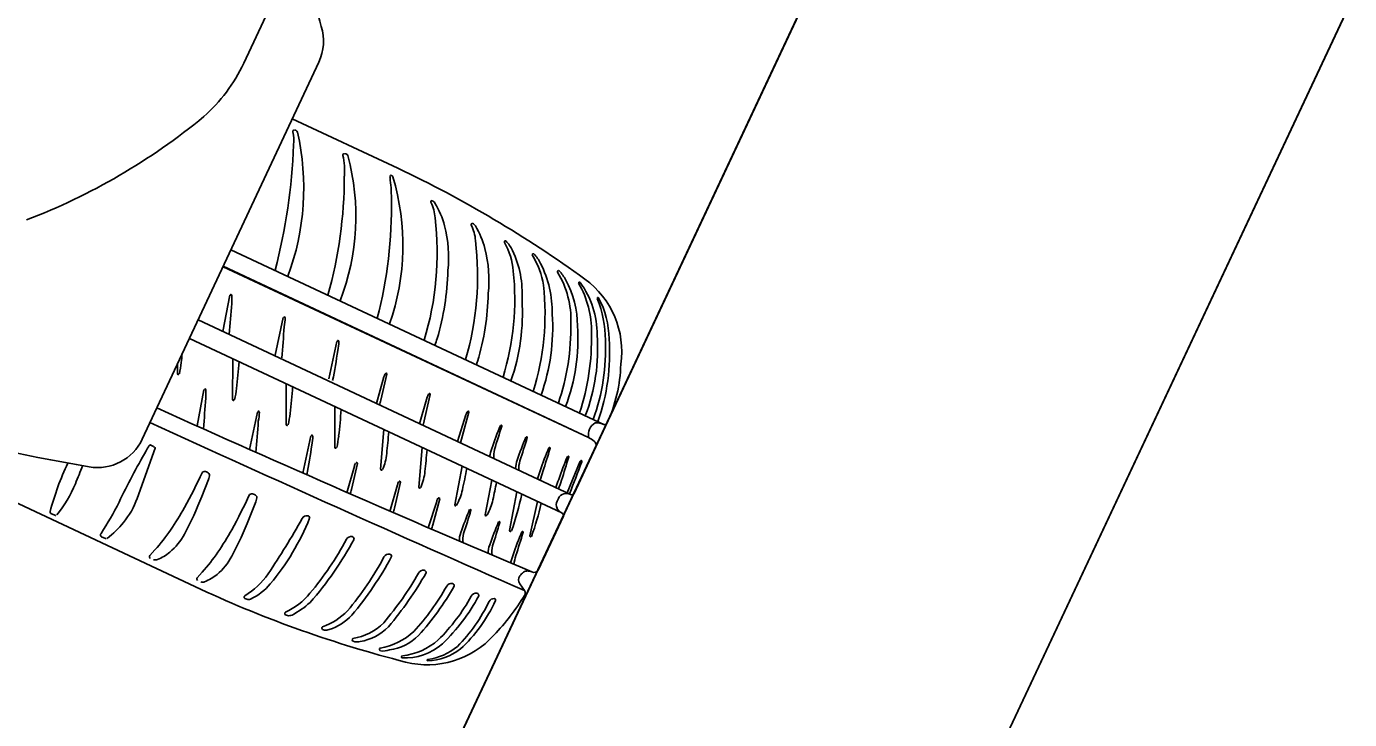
# Model space of a CAD drawing. Extents: x 14104283 to 14128447, y 8633203 to 8671666.
# Drawn here: x 14117469.16 to 14117478.07, y 8667315.76 to 8667320.43 of the extents above; entities that cross this region are included whole.
import ezdxf

# ---------------------------------------------------------------- set-up
doc = ezdxf.new("R2010")
doc.units = 0
for name, color, linetype in [('Cell', 7, 'Continuous'), ('Default', 7, 'Continuous'), ('TC_SubstrataExistingPavement', 7, 'Continuous'), ('Terrain', 7, 'Continuous')]:
    doc.layers.add(name, color=color, linetype=linetype)

msp = doc.modelspace()

# ---------------------------------------------------------------- linework, layer by layer
at = {"layer": 'Cell'}
for p, q in [((14117471.1276, 8667320.1887), (14117469.9379, 8667317.6492)), ((14117470.9486, 8667319.8067), (14117471.6595, 8667319.4737)), ((14117470.9727, 8667319.7296), (14117470.9727, 8667319.7296)), ((14117470.9841, 8667319.7167), (14117470.9841, 8667319.7167)), ((14117471.3104, 8667319.5696), (14117471.3104, 8667319.5696)), ((14117471.3225, 8667319.5582), (14117471.3225, 8667319.5582)), ((14117471.6073, 8667319.4111), (14117471.6073, 8667319.4111)), ((14117471.614, 8667319.4274), (14117471.614, 8667319.4274)), ((14117471.6261, 8667319.416), (14117471.6261, 8667319.416)), ((14117470.5355, 8667318.9249), (14117473.0523, 8667317.7459)), ((14117472.4336, 8667318.9194), (14117472.4336, 8667318.9194)), ((14117472.6218, 8667318.8326), (14117472.6218, 8667318.8326)), ((14117472.7918, 8667318.7192), (14117472.7918, 8667318.7192)), ((14117470.4815, 8667318.3739), (14117470.5276, 8667318.6174)), ((14117470.8342, 8667318.2151), (14117470.8882, 8667318.4672)), ((14117470.3139, 8667318.452), (14117472.8239, 8667317.2761)), ((14117470.2555, 8667318.3272), (14117472.7657, 8667317.1512)), ((14117471.1951, 8667318.0548), (14117471.249, 8667318.3069)), ((14117470.5471, 8667318.1906), (14117470.5462, 8667317.916)), ((14117470.1748, 8667318.1549), (14117470.1745, 8667318.0901)), ((14117470.331, 8667316.6378), (14117467.3594, 8667318.0299)), ((14117470.9084, 8667318.0213), (14117470.9075, 8667317.7467)), ((14117471.5153, 8667317.8892), (14117471.5654, 8667318.0676)), ((14117471.5858, 8667318.0856), (14117471.5457, 8667317.9109)), ((14117472.4217, 8667318.0413), (14117472.4217, 8667318.0413)), ((14117470.3068, 8667317.7376), (14117470.3528, 8667317.9811)), ((14117471.8069, 8667317.7521), (14117471.8571, 8667317.9306)), ((14117472.6257, 8667317.9457), (14117472.6257, 8667317.9457)), ((14117471.2359, 8667317.8679), (14117471.2349, 8667317.5933)), ((14117472.7902, 8667317.8687), (14117472.7902, 8667317.8687)), ((14117470.6594, 8667317.5788), (14117470.7134, 8667317.8309)), ((14117472.0613, 8667317.6327), (14117472.1177, 8667317.8114)), ((14117472.923, 8667317.8064), (14117472.923, 8667317.8064)), ((14117473.0065, 8667317.7673), (14117473.0065, 8667317.7673)), ((14117473.0523, 8667317.7459), (14117473.0523, 8667317.7459)), ((14117471.0203, 8667317.4185), (14117471.0743, 8667317.6705)), ((14117471.5654, 8667317.7135), (14117471.5442, 8667317.4457)), ((14117472.9454, 8667317.66), (14117472.9454, 8667317.66)), ((14117470.0256, 8667317.5885), (14117469.9034, 8667317.2497)), ((14117469.9952, 8667317.6081), (14117470.0142, 8667317.598)), ((14117470.0145, 8667317.5979), (14117470.0233, 8667317.5936)), ((14117471.8232, 8667317.5928), (14117471.802, 8667317.325)), ((14117472.9946, 8667317.5967), (14117472.8474, 8667317.2824)), ((14117471.3873, 8667317.4843), (14117471.3472, 8667317.3096)), ((14117472.8009, 8667317.2869), (14117472.8893, 8667317.5006)), ((14117470.3427, 8667317.4256), (14117470.3427, 8667317.4256)), ((14117470.3906, 8667317.4111), (14117470.3906, 8667317.4111)), ((14117471.3168, 8667317.2878), (14117471.3669, 8667317.4663)), ((14117472.0927, 8667317.4665), (14117472.043, 8667317.2068)), ((14117472.4527, 8667317.45), (14117472.4527, 8667317.45)), ((14117470.34, 8667317.2632), (14117470.3849, 8667317.3758)), ((14117471.6067, 8667317.1616), (14117471.6568, 8667317.3401)), ((14117471.6772, 8667317.3581), (14117471.6371, 8667317.1834)), ((14117472.2928, 8667317.3728), (14117472.2483, 8667317.1399)), ((14117472.602, 8667317.38), (14117472.602, 8667317.38)), ((14117472.7257, 8667317.3221), (14117472.7257, 8667317.3221)), ((14117470.6588, 8667317.1138), (14117470.7037, 8667317.2264)), ((14117470.6615, 8667317.2762), (14117470.6615, 8667317.2762)), ((14117470.7094, 8667317.2617), (14117470.7094, 8667317.2617)), ((14117471.8652, 8667317.0502), (14117471.9216, 8667317.2289)), ((14117471.942, 8667317.2468), (14117471.8956, 8667317.072)), ((14117472.4628, 8667317.2931), (14117472.4132, 8667317.0333)), ((14117472.4951, 8667317.278), (14117472.4951, 8667317.278)), ((14117472.601, 8667317.2284), (14117472.5502, 8667316.9964)), ((14117472.7777, 8667317.2805), (14117472.7777, 8667317.2805)), ((14117469.321, 8667317.1482), (14117469.3491, 8667317.1356)), ((14117472.7757, 8667317.1293), (14117472.606, 8667316.7671)), ((14117472.7325, 8667317.184), (14117472.7325, 8667317.184)), ((14117469.6896, 8667316.9798), (14117469.6636, 8667316.9915)), ((14117472.0752, 8667316.9602), (14117472.0752, 8667316.9602)), ((14117470.0231, 8667316.9028), (14117469.9888, 8667316.8645)), ((14117472.27, 8667316.8775), (14117472.27, 8667316.8775)), ((14117472.4201, 8667316.814), (14117472.4201, 8667316.814)), ((14117470.3419, 8667316.7535), (14117470.3076, 8667316.7151)), ((14117472.4817, 8667316.6738), (14117472.5131, 8667316.6288)), ((14117470.6417, 8667316.5708), (14117470.6292, 8667316.5759)), ((14117470.9156, 8667316.4601), (14117470.9031, 8667316.4652)), ((14117471.1654, 8667316.3617), (14117471.1529, 8667316.3669)), ((14117471.3706, 8667316.2828), (14117471.3581, 8667316.288)), ((14117471.542, 8667316.2237), (14117471.542, 8667316.2237))]:
    msp.add_line(p, q, dxfattribs=at)
for points in [[(14117470.6213, 8667320.1804), (14117474.2851, 8667328.0009), (14117477.9489, 8667335.8214)], [(14117470.4818, 8667318.8104), (14117472.9454, 8667317.66), (14117470.4832, 8667318.8133)], [(14117472.888, 8667318.7042), (14117472.888, 8667318.7042), (14117472.888, 8667318.7042)], [(14117473.0131, 8667318.601), (14117473.0131, 8667318.601), (14117473.0131, 8667318.601)], [(14117471.8774, 8667317.9486), (14117471.8301, 8667317.7417), (14117471.8301, 8667317.7417)], [(14117472.1381, 8667317.8294), (14117472.0822, 8667317.6236), (14117472.0822, 8667317.6236)], [(14117472.7417, 8667317.2499), (14117472.7374, 8667317.2406), (14117472.733, 8667317.2312)], [(14117471.6871, 8667316.1754), (14117471.6871, 8667316.1754), (14117471.6871, 8667316.1754)], [(14117471.8607, 8667316.1551), (14117471.8607, 8667316.1551), (14117471.8607, 8667316.1551)]]:
    msp.add_lwpolyline(points, dxfattribs=at)
for centre, radius, start, end in [((14117471.9226, 8667320.6683), 0.8144, 176.66709, 197.13512), ((14117470.8257, 8667320.3301), 0.3333, 334.89759, 17.13512), ((14117469.6219, 8667320.6486), 1.1036, 311.40518, 334.89759), ((14117467.6241, 8667323.1294), 4.288, 290.95197, 309.50417), ((14117469.3137, 8667319.3409), 1.7122, 339.64512, 12.68113), ((14117470.9628, 8667319.7213), 0.00986, 89.51829, 191.4245), ((14117470.6538, 8667319.6589), 0.3054, 354.62987, 11.4245), ((14117470.9626, 8667319.6992), 0.032, 71.66152, 89.51829), ((14117470.9612, 8667319.7079), 0.0246, 21.17378, 62.15382), ((14117467.1394, 8667319.7664), 3.8209, 345.13026, 357.95881), ((14117469.8178, 8667319.1481), 1.5596, 338.66162, 15.24509), ((14117471.2997, 8667319.5617), 0.00986, 83.96247, 191.4616), ((14117470.7733, 8667319.455), 0.5273, 356.11126, 11.4616), ((14117471.2947, 8667319.5147), 0.0571, 74.03628, 83.96247), ((14117471.3069, 8667319.5537), 0.0163, 15.86944, 77.28809), ((14117468.2695, 8667312.316), 7.9199, 54.03551, 64.65673), ((14117468.3772, 8667319.4179), 2.9221, 344.13815, 0.026), ((14117470.0946, 8667318.9545), 1.5995, 340.65057, 16.77019), ((14117471.6233, 8667319.4141), 0.0163, 124.94678, 190.52932), ((14117470.3093, 8667319.2546), 1.3074, 0.69872, 6.87414), ((14117471.6104, 8667319.4115), 0.0163, 15.86944, 77.28809), ((14117468.6562, 8667319.2105), 2.9611, 345.37905, 1.16192), ((14117471.889, 8667319.248), 0.00765, 65.4326, 207.38163), ((14117471.6539, 8667319.1262), 0.2571, 3.00554, 27.38163), ((14117471.8754, 8667319.218), 0.0405, 30.96813, 65.4326), ((14117471.4089, 8667318.9381), 0.5846, 14.67251, 30.96813), ((14117469.9182, 8667318.9017), 2.0066, 343.00273, 6.81087), ((14117471.1587, 8667318.8726), 0.8432, 353.96495, 14.67251), ((14117472.1613, 8667319.0939), 0.00765, 65.4326, 207.38163), ((14117471.9262, 8667318.9721), 0.2571, 3.00554, 27.38163), ((14117472.1476, 8667319.064), 0.0405, 30.96813, 65.4326), ((14117471.6811, 8667318.784), 0.5846, 14.67251, 30.96813), ((14117468.1348, 8667319.7203), 2.5294, 341.66969, 341.73482), ((14117470.2037, 8667318.7454), 1.9937, 343.64971, 6.92091), ((14117471.4309, 8667318.7185), 0.8432, 353.96495, 14.67251), ((14117472.3852, 8667318.9765), 0.00765, 65.4326, 207.38163), ((14117471.9868, 8667318.7467), 0.4522, 4.34804, 30.02204), ((14117472.1865, 8667318.7928), 0.2777, 27.12368, 43.36601), ((14117471.7984, 8667318.6265), 0.6995, 356.68497, 24.749), ((14117472.5733, 8667318.8897), 0.00765, 65.4326, 207.38163), ((14117472.1334, 8667318.6093), 0.514, 8.51586, 32.59027), ((14117472.3746, 8667318.706), 0.2777, 27.12368, 43.36601), ((14117471.9522, 8667318.4978), 0.7486, 359.43854, 26.563), ((14117470.2598, 8667318.8248), 1.7379, 343.34151, 358.65358), ((14117470.6644, 8667318.5915), 1.7834, 342.86754, 6.10002), ((14117472.7434, 8667318.7763), 0.00765, 65.4326, 207.38163), ((14117472.2025, 8667318.4502), 0.624, 358.00932, 31.13455), ((14117472.5447, 8667318.5926), 0.2777, 27.12368, 43.36601), ((14117472.5682, 8667318.2403), 0.6003, 351.63919, 54.03551), ((14117470.8685, 8667318.4959), 1.7834, 342.86754, 6.10002), ((14117472.2546, 8667318.4187), 0.6156, 359.29393, 29.22026), ((14117472.8834, 8667318.7008), 0.00572, 36.87907, 203.06227), ((14117472.3179, 8667318.3755), 0.6468, 358.95587, 29.97164), ((14117472.4111, 8667318.3536), 0.5919, 359.54364, 36.32543), ((14117461.3029, 8667319.192), 9.2591, 354.81173, 356.09607), ((14117470.5341, 8667318.6163), 0.00664, 3.72939, 170.23221), ((14117470.2452, 8667318.5902), 0.2967, 354.45898, 5.12379), ((14117470.532, 8667318.6707), 1.7379, 343.34151, 358.65358), ((14117471.1158, 8667318.4988), 1.3836, 340.69279, 3.61658), ((14117473.0085, 8667318.5976), 0.00572, 36.87907, 203.06227), ((14117472.2887, 8667318.309), 0.7698, 0.54569, 21.83695), ((14117472.462, 8667318.3129), 0.6219, 1.10234, 27.59609), ((14117470.8947, 8667318.4661), 0.00664, 3.72939, 170.23221), ((14117470.5366, 8667318.4778), 0.3649, 348.61204, 358.2283), ((14117471.3199, 8667318.4032), 1.3836, 340.69279, 3.61658), ((14117461.6567, 8667319.0361), 9.2591, 354.79228, 356.09607), ((14117471.2154, 8667318.405), 1.6108, 341.39998, 0.83813), ((14117471.6149, 8667318.319), 1.2586, 339.03262, 4.19569), ((14117471.2556, 8667318.3057), 0.00664, 3.72939, 170.23221), ((14117470.8975, 8667318.3175), 0.3649, 348.61204, 358.2283), ((14117469.384, 8667319.1702), 2.6772, 340.60831, 341.63116), ((14117471.389, 8667318.3237), 1.576, 341.54381, 1.45488), ((14117471.7478, 8667318.2568), 1.2586, 339.03262, 4.19569), ((14117471.709, 8667318.2519), 1.351, 339.63869, 2.73356), ((14117471.7414, 8667318.2266), 1.3459, 340.04536, 4.18557), ((14117471.9135, 8667331.2132), 13.9477, 248.83628, 260.37001), ((14117460.9935, 8667319.1425), 9.2591, 353.93616, 354.30413), ((14117467.6602, 8667318.758), 3.6314, 348.64863, 351.88447), ((14117469.6251, 8667318.2256), 0.579, 346.30285, 353.93616), ((14117461.3652, 8667318.9684), 9.2591, 353.93616, 355.05666), ((14117469.6562, 8667319.0162), 2.6772, 341.12519, 341.63116), ((14117472.1587, 8667318.1783), 1.0038, 335.10352, 358.55813), ((14117470.1812, 8667318.0901), 0.00664, 179.80002, 346.30285), ((14117472.1102, 8667317.8671), 0.5805, 157.51064, 159.78835), ((14117471.5797, 8667318.0869), 0.00625, 347.78152, 159.57588), ((14117461.1282, 8667318.5556), 9.2591, 354.81173, 356.09607), ((14117470.3594, 8667317.9799), 0.00664, 3.72939, 170.23221), ((14117470.0705, 8667317.9539), 0.2967, 354.45898, 5.12379), ((14117469.9968, 8667318.0515), 0.579, 346.30285, 353.93616), ((14117461.7265, 8667318.7992), 9.2591, 353.93616, 355.05666), ((14117472.4018, 8667317.73), 0.5805, 157.51064, 159.78835), ((14117471.8713, 8667317.9499), 0.00625, 347.78152, 159.57588), ((14117517.8315, 8667423.7434), 116.1721, 245.705975, 247.066081), ((14117470.5528, 8667317.916), 0.00664, 179.80002, 346.30285), ((14117470.7199, 8667317.8297), 0.00664, 3.72939, 170.23221), ((14117462.0539, 8667318.6457), 9.2591, 353.93616, 355.05666), ((14117471.3429, 8667317.9561), 0.2078, 338.50854, 347.42865), ((14117472.6625, 8667317.6108), 0.5805, 157.51064, 159.78835), ((14117472.132, 8667317.8307), 0.00625, 347.78152, 159.57588), ((14117544.6972, 8667481.0249), 179.5456, 245.411906, 246.294373), ((14117461.4819, 8667318.3998), 9.2591, 354.79228, 356.09607), ((14117470.3619, 8667317.8415), 0.3649, 348.61204, 358.2283), ((14117470.9141, 8667317.7467), 0.00664, 179.80002, 346.30285), ((14117470.3581, 8667317.8822), 0.579, 346.30285, 353.93616), ((14117473.0388, 8667317.6771), 0.0949, 121.15858, 190.38665), ((14117472.9956, 8667317.6248), 0.1337, 64.91545, 92.53157), ((14117473.0536, 8667317.763), 0.0171, 265.51883, 334.98709), ((14117471.0808, 8667317.6694), 0.00664, 3.72939, 170.23221), ((14117470.7227, 8667317.6811), 0.3649, 348.61204, 358.2283), ((14117470.6855, 8667317.7288), 0.579, 346.30285, 353.93616), ((14117462.3741, 8667318.4957), 9.2591, 354.14532, 355.05666), ((14117474.8806, 8667316.6858), 2.7402, 157.37234, 160.8407), ((14117460.221, 8667321.4481), 12.6938, 342.25584, 342.99805), ((14117472.3556, 8667317.738), 0.00474, 339.76307, 154.07602), ((14117475.0525, 8667316.6085), 2.7402, 157.37234, 160.8407), ((14117460.3929, 8667321.3708), 12.6938, 342.25584, 342.99805), ((14117472.5275, 8667317.6607), 0.00474, 339.76307, 154.07602), ((14117472.4233, 8667316.8421), 0.9704, 54.80341, 57.44692), ((14117469.636, 8667317.7906), 0.3333, 260.37001, 334.89759), ((14117475.203, 8667314.5801), 6.0324, 150.28434, 153.99444), ((14117471.7735, 8667316.5375), 2.0837, 149.15916, 150.28434), ((14117469.991, 8667317.6019), 0.00755, 55.45509, 149.15916), ((14117470.0214, 8667317.5897), 0.00438, 344.88989, 64.084), ((14117467.4855, 8667318.1217), 3.6314, 348.64863, 351.88447), ((14117471.2416, 8667317.5933), 0.00664, 179.80002, 346.30285), ((14117462.6319, 8667318.375), 9.2591, 354.14532, 355.05666), ((14117472.648, 8667317.4632), 0.3761, 161.08723, 169.49862), ((14117472.4893, 8667317.5374), 0.1833, 166.75171, 186.014), ((14117475.2069, 8667316.5366), 2.7402, 157.37234, 160.8407), ((14117460.5474, 8667321.2989), 12.6938, 342.25584, 342.99805), ((14117472.6819, 8667317.5888), 0.00474, 339.76307, 154.07602), ((14117472.9639, 8667317.6081), 0.0328, 339.6471, 55.17762), ((14117471.2536, 8667316.6367), 2.0069, 154.92195, 164.85669), ((14117471.9117, 8667317.2657), 0.5805, 157.51064, 159.78835), ((14117471.3812, 8667317.4856), 0.00625, 347.78152, 159.57588), ((14117471.217, 8667317.589), 0.3698, 336.94319, 354.14631), ((14117472.6742, 8667317.4366), 0.2218, 161.28123, 176.55092), ((14117472.6363, 8667317.4519), 0.1615, 161.87637, 184.42749), ((14117475.3323, 8667316.4779), 2.7402, 157.37234, 160.8407), ((14117460.6728, 8667321.2401), 12.6938, 342.25584, 342.99805), ((14117472.8073, 8667317.53), 0.00474, 339.76307, 154.07602), ((14117398.7301, 8667345.5377), 79.2933, 339.122047, 339.289874), ((14117472.8945, 8667317.4986), 0.00559, 336.26715, 159.09123), ((14117465.5608, 8667318.9915), 4.2561, 337.29221, 339.04972), ((14117466.8458, 8667319.0551), 3.8579, 331.04809, 335.01419), ((14117470.3594, 8667317.3945), 0.0353, 28.00116, 118.32122), ((14117470.2688, 8667317.4127), 0.1218, 342.37474, 359.24191), ((14117471.5509, 8667317.4457), 0.00664, 179.80002, 346.30285), ((14117471.4748, 8667317.4682), 0.3698, 336.94319, 354.14631), ((14117463.0439, 8667319.2583), 9.2591, 347.83504, 348.74637), ((14117476.4159, 8667316.2863), 3.9676, 163.15611, 163.99762), ((14117473.1227, 8667317.2562), 0.5157, 160.27443, 167.06856), ((14117468.6889, 8667317.6825), 0.8652, 320.98469, 337.29221), ((14117471.1444, 8667317.3548), 0.2078, 338.50854, 347.42865), ((14117472.2016, 8667317.1395), 0.5805, 157.51064, 159.78835), ((14117471.6711, 8667317.3594), 0.00625, 347.78152, 159.57588), ((14117471.8087, 8667317.3249), 0.00664, 179.80002, 346.30285), ((14117471.7335, 8667317.3851), 0.3698, 330.63291, 347.83602), ((14117463.2491, 8667319.1914), 9.2591, 347.83504, 348.57751), ((14117473.6354, 8667317.0517), 0.9491, 159.94137, 163.44423), ((14117474.314, 8667316.812), 1.6491, 160.1684, 162.27998), ((14117468.1671, 8667318.0126), 1.7961, 326.20716, 333.99444), ((14117469.3828, 8667317.4374), 0.5535, 320.69185, 340.16681), ((14117467.9706, 8667318.2093), 2.5513, 331.9414, 338.23242), ((14117467.1646, 8667318.9058), 3.8579, 331.04809, 335.01419), ((14117470.6782, 8667317.2451), 0.0353, 28.00116, 118.32122), ((14117470.5876, 8667317.2633), 0.1218, 342.37474, 359.24191), ((14117472.4664, 8667317.0283), 0.5805, 157.51064, 159.78835), ((14117471.9359, 8667317.2482), 0.00625, 347.78152, 159.57588), ((14117471.9388, 8667317.3182), 0.3698, 330.63291, 347.83602), ((14117470.2652, 8667317.7668), 2.2829, 341.17905, 347.63548), ((14117470.7289, 8667317.6566), 1.9481, 340.10668, 346.94037), ((14117472.7827, 8667317.207), 0.0553, 154.0411, 204.6322), ((14117472.7922, 8667317.2272), 0.0553, 105.16298, 155.75408), ((14117472.7938, 8667317.2058), 0.0765, 66.60732, 102.16466), ((14117472.8318, 8667317.2936), 0.0192, 246.60732, 324.19907), ((14117469.3261, 8667317.1573), 0.0104, 159.59202, 240.63165), ((14117469.3538, 8667317.1438), 0.00943, 239.83111, 320.98469), ((14117468.6231, 8667318.0719), 1.8268, 325.47033, 331.04809), ((14117471.0474, 8667317.0963), 0.0372, 81.84271, 151.1218), ((14117471.0505, 8667317.1178), 0.0155, 352.95181, 81.84271), ((14117471.4343, 8667317.2286), 0.2078, 338.50854, 347.42865), ((14117472.0496, 8667317.206), 0.00664, 173.48973, 339.99256), ((14117474.673, 8667316.1196), 2.7402, 157.37234, 160.8407), ((14117460.0135, 8667320.8818), 12.6938, 342.25584, 342.99805), ((14117472.1481, 8667317.1718), 0.00474, 339.76307, 154.07602), ((14117472.2549, 8667317.1391), 0.00664, 173.48973, 339.99256), ((14117472.8002, 8667317.2195), 0.0765, 207.63051, 243.18785), ((14117472.757, 8667317.134), 0.0192, 345.5961, 63.18785), ((14117469.2864, 8667317.5164), 0.6781, 307.71807, 320.69185), ((14117469.0215, 8667317.7978), 1.3432, 318.21621, 325.47033), ((14117468.9419, 8667317.9226), 1.8268, 325.47033, 331.04809), ((14117468.2894, 8667318.06), 2.5513, 331.9414, 338.23242), ((14117466.9465, 8667319.3581), 4.6461, 325.73289, 331.1218), ((14117469.531, 8667317.736), 1.6553, 320.08091, 338.00087), ((14117471.6928, 8667317.1172), 0.2078, 338.50854, 347.42865), ((14117474.8679, 8667316.0369), 2.7402, 157.37234, 160.8407), ((14117460.2084, 8667320.7991), 12.6938, 342.25584, 342.99805), ((14117472.3429, 8667317.0891), 0.00474, 339.76307, 154.07602), ((14117472.4198, 8667317.0326), 0.00664, 173.48973, 339.99256), ((14117469.6721, 8667317.0044), 0.0154, 142.98691, 236.86187), ((14117469.6951, 8667316.9919), 0.0133, 245.45161, 296.99507), ((14117469.8571, 8667317.2038), 0.4136, 310.0553, 331.9414), ((14117469.5006, 8667317.9359), 2.0525, 319.76615, 332.0567), ((14117469.3709, 8667318.0409), 2.2605, 318.67362, 331.88892), ((14117471.3464, 8667316.9562), 0.0372, 81.84271, 151.1218), ((14117471.3495, 8667316.9777), 0.0155, 352.95181, 81.84271), ((14117472.1895, 8667316.972), 0.1149, 155.86854, 185.88527), ((14117472.2818, 8667316.9712), 0.1833, 166.75171, 186.7399), ((14117475.0249, 8667315.9706), 2.7402, 157.37234, 160.8407), ((14117460.3654, 8667320.7329), 12.6938, 342.25584, 342.99805), ((14117472.4999, 8667317.0228), 0.00474, 339.76307, 154.07602), ((14117472.5558, 8667316.9965), 0.00566, 181.74052, 329.86231), ((14117470.0032, 8667316.8572), 0.0161, 153.45834, 225.25511), ((14117469.9278, 8667317.1196), 0.3036, 291.557, 310.0553), ((14117469.3403, 8667317.6484), 1.3432, 318.21621, 325.47033), ((14117470.1759, 8667317.0544), 0.4136, 310.0553, 331.9414), ((14117469.7533, 8667317.8176), 2.0525, 319.76615, 332.0567), ((14117469.6236, 8667317.9226), 2.2605, 319.76622, 331.88892), ((14117471.5991, 8667316.8378), 0.0372, 81.84271, 151.1218), ((14117471.6021, 8667316.8593), 0.0155, 352.95181, 81.84271), ((14117472.3843, 8667316.8892), 0.1149, 155.86854, 185.88527), ((14117472.4766, 8667316.8885), 0.1833, 166.75171, 186.7399), ((14117476.234, 8667315.7203), 3.9676, 163.15611, 163.99762), ((14117473.2545, 8667316.6397), 0.8301, 164.30663, 168.49854), ((14117470.0251, 8667316.8734), 0.0388, 252.92123, 291.557), ((14117471.832, 8667316.7287), 0.0372, 81.84271, 151.1218), ((14117471.835, 8667316.7502), 0.0155, 352.95181, 81.84271), ((14117472.5775, 8667316.7834), 0.0328, 243.31806, 330.14807), ((14117470.322, 8667316.7079), 0.0161, 153.45834, 225.25511), ((14117470.3439, 8667316.724), 0.0388, 252.92123, 291.557), ((14117470.2466, 8667316.9703), 0.3036, 291.557, 310.0553), ((14117470.3698, 8667317.0257), 0.5038, 300.8771, 325.73289), ((14117469.9958, 8667317.762), 2.0697, 319.29492, 330.62291), ((14117469.8663, 8667317.8677), 2.2781, 319.40961, 330.5693), ((14117472.022, 8667316.6397), 0.0372, 81.84271, 151.1218), ((14117472.025, 8667316.6612), 0.0155, 352.95181, 81.84271), ((14117472.5193, 8667316.7001), 0.0459, 143.24512, 214.89985), ((14117472.5778, 8667316.6564), 0.1189, 126.09935, 143.24512), ((14117472.5329, 8667316.7181), 0.0426, 89.61313, 126.09935), ((14117472.5327, 8667316.6888), 0.0719, 65.25077, 89.61313), ((14117473.6607, 8667323.8237), 7.9199, 245.13844, 255.75966), ((14117470.6334, 8667316.5849), 0.00986, 120.8771, 247.69876), ((14117470.5058, 8667316.9204), 0.3844, 294.82498, 320.08091), ((14117470.7062, 8667316.9074), 0.4679, 294.76786, 320.56543), ((14117470.465, 8667317.5291), 1.7559, 317.94534, 330.24488), ((14117470.3406, 8667317.6321), 1.9584, 318.18216, 330.2189), ((14117471.0423, 8667317.1968), 1.2662, 314.64266, 331.43604), ((14117471.0731, 8667317.2002), 1.2847, 313.67357, 331.79971), ((14117472.1869, 8667316.5735), 0.0372, 81.84271, 151.1218), ((14117472.19, 8667316.595), 0.0155, 352.95181, 81.84271), ((14117471.1207, 8667317.458), 1.6383, 316.41681, 328.27705), ((14117472.4889, 8667316.6118), 0.0296, 328.9118, 34.89985), ((14117470.6536, 8667316.6008), 0.0323, 248.40211, 294.82498), ((14117470.6553, 8667317.0148), 0.6233, 297.91996, 311.52932), ((14117471.2837, 8667317.0298), 1.0991, 315.02698, 334.43936), ((14117471.4073, 8667316.9737), 0.9998, 312.37809, 335.62811), ((14117472.3078, 8667316.5376), 0.0372, 86.5995, 151.1218), ((14117472.3086, 8667316.5648), 0.0101, 338.75955, 81.80798), ((14117470.9073, 8667316.4741), 0.00986, 120.8771, 247.69876), ((14117470.9239, 8667316.5207), 0.0612, 262.16606, 292.28056), ((14117471.0118, 8667316.7886), 0.428, 289.12199, 316.09869), ((14117471.0876, 8667316.7064), 0.3578, 287.79921, 317.01616), ((14117471.2937, 8667316.684), 0.3839, 279.52353, 314.92901), ((14117471.1571, 8667316.3758), 0.00986, 120.8771, 247.69876), ((14117471.1737, 8667316.4224), 0.0612, 262.16606, 292.28056), ((14117471.35, 8667316.6235), 0.3425, 279.24727, 315.9721), ((14117471.4637, 8667316.6872), 0.4525, 279.79204, 312.38404), ((14117471.5526, 8667316.5774), 0.3527, 278.40525, 314.58946), ((14117471.8602, 8667316.729), 0.6003, 255.75966, 318.15599), ((14117471.3623, 8667316.2969), 0.00986, 120.8771, 247.69876), ((14117471.3792, 8667316.3958), 0.1133, 265.6357, 283.16642), ((14117471.5457, 8667316.2328), 0.00986, 120.8771, 247.69876), ((14117471.5647, 8667316.3337), 0.1124, 258.35409, 290.54249), ((14117471.7102, 8667316.5477), 0.373, 266.44232, 312.10262), ((14117471.6456, 8667316.619), 0.4318, 275.93613, 311.56405), ((14117471.8099, 8667316.5517), 0.3904, 277.44288, 310.07487), ((14117471.8508, 8667316.5263), 0.3713, 271.52767, 308.35203), ((14117471.6911, 8667316.1819), 0.00766, 96.71845, 238.06499), ((14117471.8621, 8667316.1599), 0.00498, 108.614, 253.289)]:
    msp.add_arc(centre, radius, start, end, dxfattribs=at)
at = {"layer": 'Default'}
msp.add_lwpolyline([(14117466.9029, 8667304.6353), (14117482.3017, 8667337.4143), (14117487.3164, 8667348.0889), (14117490.3045, 8667346.6115), (14117469.891, 8667303.1579)], close=True, dxfattribs=at)
at = {"layer": 'TC_SubstrataExistingPavement'}
msp.add_lwpolyline([(14117510.5295, 8667397.5022), (14117513.5177, 8667396.0246), (14117457.0619, 8667275.8491), (14117454.0739, 8667277.3265)], dxfattribs=at)
at = {"layer": 'Terrain'}
msp.add_line((14117454.0739, 8667277.3265), (14117510.5295, 8667397.5022), dxfattribs=at)

doc.saveas('drawing.dxf')
